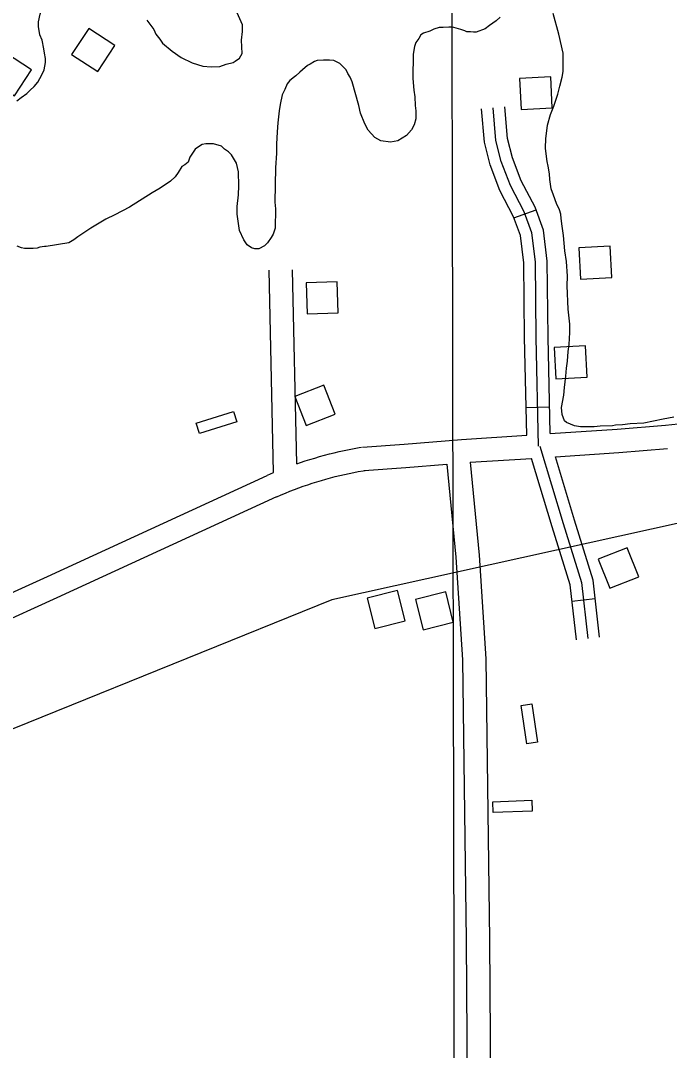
# Model space of a CAD drawing. Extents: x 3329297 to 3367176, y 649250 to 674653.
# Drawn here: x 3353911 to 3354742, y 655536 to 656858 of the extents above; entities that cross this region are included whole.
import ezdxf

# ---------------------------------------------------------------- set-up
doc = ezdxf.new("R2010")
doc.units = 0
for name, color, linetype in [('V-BLDG-OTLN', 7, 'Continuous'), ('V-GRID-MAJR', 7, 'Continuous'), ('V-ROAD-CNTR', 7, 'Continuous'), ('V-SITE-VEGE', 7, 'Continuous'), ('V-TOPO-SHOR', 7, 'Continuous')]:
    doc.layers.add(name, color=color, linetype=linetype)

msp = doc.modelspace()

# ---------------------------------------------------------------- linework, layer by layer
at = {"layer": 'V-BLDG-OTLN'}
for points in [[(3353998.2, 656847.6), (3353976.2, 656814.2), (3354009.6, 656792.2), (3354031.6, 656825.6)], [(3353891.5, 656816.4), (3353869.5, 656783), (3353902.9, 656761), (3353924.9, 656794.4)], [(3354550.3, 656783.4), (3354552.5, 656743.4), (3354592.4, 656745.6), (3354590.3, 656785.5)], [(3354626.6, 656566), (3354628.7, 656526), (3354668.7, 656528.2), (3354666.5, 656568.2)], [(3354278, 656481.2), (3354317.9, 656482.5), (3354316.7, 656522.5), (3354276.7, 656521.2)], [(3354594.9, 656438.1), (3354597, 656398.1), (3354637, 656400.3), (3354634.8, 656440.3)], [(3354262.2, 656375.3), (3354276.7, 656338), (3354314, 656352.6), (3354299.4, 656389.8)], [(3354135.9, 656341.3), (3354183.7, 656356.2), (3354187.8, 656342.8), (3354140.1, 656328)], [(3354651.4, 656166.5), (3354666.3, 656129.3), (3354703.4, 656144.2), (3354688.5, 656181.4)], [(3354394, 656126.3), (3354355.2, 656116.5), (3354365, 656077.7), (3354403.8, 656087.5)], [(3354455.7, 656124.7), (3354416.9, 656115), (3354426.7, 656076.2), (3354465.5, 656085.9)], [(3354559.8, 655929.6), (3354552.3, 655979.1), (3354566.2, 655981.1), (3354573.6, 655931.7)], [(3354516, 655855.5), (3354566, 655857.4), (3354566.5, 655843.4), (3354516.6, 655841.5)]]:
    msp.add_lwpolyline(points, close=True, dxfattribs=at)
at = {"layer": 'V-GRID-MAJR'}
msp.add_spline([(3354468.6, 654671.8), (3354456.2, 660730.1), (3354443.9, 666791.6), (3354431.5, 672853), (3354431.5, 672856)], degree=3, dxfattribs=at)
at = {"layer": 'V-ROAD-CNTR'}
for p, q in [((3354543.2, 656604.7), (3354571.5, 656614.9)), ((3354558.8, 656361.3), (3354588.8, 656362)), ((3354617.6, 656112.7), (3354647.4, 656116.1))]:
    msp.add_line(p, q, dxfattribs=at)
for points in [[(3354559.6, 656325.7), (3354556.9, 656450.9), (3354555.8, 656547), (3354551.5, 656581.8), (3354542.8, 656606), (3354525, 656639.8), (3354512.6, 656672.4), (3354505.3, 656701.4), (3354501.5, 656744.5)], [(3354574.9, 656311.7), (3354571.9, 656451.1), (3354570.7, 656548), (3354566.2, 656585.3), (3354556.5, 656612.1), (3354538.7, 656646), (3354527, 656676.9), (3354520.1, 656703.9), (3354516.5, 656745.8)], [(3354589.5, 656327.7), (3354586.9, 656451.3), (3354585.7, 656549), (3354580.9, 656588.8), (3354570.3, 656618.2), (3354552.4, 656652.2), (3354541.3, 656681.4), (3354535, 656706.4), (3354531.4, 656747.1)], [(3354235.1, 656277.7), (3354229.4, 656537.4)], [(3354264.8, 656289), (3354259.4, 656538)], [(3354737.5, 656338.7), (3354745.6, 656339.4), (3354753.7, 656340.1), (3354761.8, 656340.9), (3354769.8, 656341.8), (3354777.9, 656342.7), (3354785.9, 656343.7), (3354793.9, 656344.9), (3354801.9, 656346), (3354809.9, 656347.3), (3354817.9, 656348.6), (3354825.9, 656350.1), (3354833.8, 656351.6), (3354841.8, 656353.1), (3354849.7, 656354.8), (3354857.6, 656356.5), (3354865.5, 656358.3), (3354873.4, 656360.2), (3354881.2, 656362.1), (3354889.1, 656364.2), (3354896.9, 656366.3), (3354897.8, 656366.5)], [(3354589.5, 656327.7), (3354675.4, 656333.3), (3354737.4, 656338.7)], [(3354349.1, 656310.4), (3354402.4, 656314.1), (3354476.1, 656320.2), (3354559.6, 656325.7)], [(3354576.5, 656311.8), (3354606.5, 656212.4), (3354630, 656136.7), (3354638.1, 656064.7)], [(3354264.8, 656289), (3354269.4, 656290.6), (3354275.5, 656292.6), (3354281.7, 656294.6), (3354287.9, 656296.4), (3354294.1, 656298.2), (3354300.4, 656299.9), (3354306.6, 656301.6), (3354312.9, 656303.1), (3354319.2, 656304.6), (3354325.5, 656306), (3354331.9, 656307.3), (3354338.2, 656308.5), (3354344.6, 656309.7), (3354347.6, 656310.2)], [(3354596.3, 656298.1), (3354677.7, 656303.4), (3354740, 656308.8)], [(3354351.2, 656280.4), (3354404.7, 656284.1), (3354457.1, 656288.5)], [(3354457.1, 656288.5), (3354468.9, 656169.2), (3354477.3, 656037.5), (3354482, 655678.1), (3354483.2, 655490.3)], [(3354487, 656290.9), (3354565.6, 656296)], [(3354487, 656290.9), (3354498.8, 656171.6), (3354507.3, 656038.6), (3354512, 655678.4), (3354513.2, 655490.5)], [(3354623.2, 656063), (3354615.2, 656133.6), (3354592.2, 656208), (3354565.6, 656296)], [(3354653, 656066.4), (3354644.7, 656139.8), (3354620.9, 656216.8), (3354596.3, 656298.1)], [(3353574.3, 655987.6), (3353626.5, 656000.9), (3353697.5, 656031.9), (3353945.3, 656144.6), (3354226.9, 656274.1)], [(3354227.2, 656274.3), (3354235.1, 656277.7)], [(3354239.1, 656246.7), (3354244.8, 656249.2), (3354250.4, 656251.5), (3354256, 656253.8), (3354261.7, 656256), (3354267.4, 656258.1), (3354273.2, 656260.2), (3354278.9, 656262.2), (3354284.7, 656264.1), (3354290.5, 656265.9), (3354296.4, 656267.7), (3354302.2, 656269.3), (3354308.1, 656271), (3354314, 656272.5), (3354319.9, 656274), (3354325.8, 656275.3), (3354331.8, 656276.7), (3354337.8, 656277.9), (3354343.7, 656279), (3354349.8, 656280.1), (3354352.6, 656280.6)], [(3353581.7, 655958.5), (3353636.2, 655972.5), (3353709.7, 656004.5), (3353957.8, 656117.3), (3354239.4, 656246.9)]]:
    msp.add_lwpolyline(points, dxfattribs=at)
at = {"layer": 'V-SITE-VEGE'}
for points in [[(3353905.7, 656754.6), (3353911.5, 656759.1), (3353918.9, 656764.1), (3353922.9, 656768.5), (3353928.1, 656773), (3353932.7, 656778.6), (3353938, 656788.1), (3353940.9, 656794.3), (3353942.7, 656803.9), (3353942.8, 656809), (3353941.2, 656815.8), (3353940.7, 656821.5), (3353938.6, 656832.3), (3353935.3, 656839.1), (3353933.8, 656849.9), (3353933.9, 656856.1), (3353935.7, 656865.7), (3353937.5, 656871.4), (3353943.3, 656876.9)], [(3354072.6, 656858), (3354081.5, 656846), (3354084.3, 656840.2), (3354089.3, 656833.9), (3354092.6, 656828.8), (3354104.9, 656818.4), (3354116.7, 656810.3), (3354130.7, 656803.3), (3354144.2, 656799.1), (3354155, 656798.4), (3354166.3, 656798.8), (3354174.3, 656801.5), (3354183.4, 656803.6), (3354185.7, 656805.3), (3354191.4, 656809.2), (3354194.9, 656815.4), (3354194, 656832.4), (3354195.3, 656843.7), (3354195.4, 656852.2), (3354188.3, 656867.5)], [(3354610.6, 656411.6), (3354611.9, 656420.6), (3354612.6, 656433), (3354613.9, 656442.1), (3354614.7, 656457.4), (3354614.8, 656468.1), (3354612.9, 656487.4), (3354611.6, 656517.4), (3354611.8, 656529.9), (3354610.4, 656548.6), (3354608.3, 656562.2), (3354606.9, 656582), (3354604.9, 656594), (3354603.9, 656603.6), (3354603.4, 656609.3), (3354601.8, 656615), (3354597.9, 656623), (3354594.1, 656633.8), (3354590.9, 656641.7), (3354589.3, 656653.7), (3354588.9, 656661), (3354587.3, 656670.7), (3354585.7, 656676.9), (3354584.7, 656686.6), (3354583.7, 656693.9), (3354583.9, 656706.4), (3354585.2, 656716), (3354586.4, 656723.3), (3354590, 656736.9), (3354594.2, 656747.6), (3354599.5, 656763.3), (3354601.9, 656773.5), (3354604.9, 656784.8), (3354606.2, 656792.1), (3354606.5, 656815.9), (3354600.7, 656840.3), (3354593.7, 656866.5)], [(3354525.7, 656861.9), (3354520.5, 656857.4), (3354511.9, 656851.3), (3354506.2, 656846.9), (3354494.8, 656842.5), (3354491.4, 656842.6), (3354487.5, 656843.2), (3354482.9, 656843.3), (3354480.1, 656844.4), (3354475.1, 656846.2), (3354466, 656848.6), (3354462.6, 656849.2), (3354459.8, 656849.3), (3354452.4, 656848.8), (3354447.4, 656848.9), (3354440.5, 656846.7), (3354435.4, 656844), (3354427.4, 656841.3), (3354424, 656839.1), (3354421.1, 656834.6), (3354417.6, 656829.5), (3354415.8, 656824.5), (3354414, 656814.3), (3354413.5, 656783.2), (3354415, 656768.4), (3354416, 656759.9), (3354416.4, 656748.6), (3354417.4, 656741.8), (3354417.3, 656731.6), (3354415.4, 656723.7), (3354412, 656717.5), (3354405.6, 656710.2), (3354394.2, 656703.1), (3354385.1, 656701.5), (3354372.7, 656703.4), (3354364.8, 656707.5), (3354356.5, 656717.2), (3354352, 656725.2), (3354346.6, 656738.9), (3354344.5, 656748.5), (3354335.9, 656779.2), (3354333.1, 656784.9), (3354330.4, 656789.5), (3354328.2, 656794.6), (3354322, 656800.4)], [(3354322, 656800.4), (3354319.8, 656802.7), (3354312.5, 656806.2), (3354306.9, 656806.9), (3354301.8, 656806.9), (3354298.9, 656807), (3354291, 656806.5), (3354287.6, 656804.9), (3354281.9, 656801.6), (3354278.4, 656799.9), (3354272.1, 656794.4), (3354268.7, 656791.6), (3354263.5, 656786.6), (3354261.8, 656785.5), (3354256.1, 656780.5), (3354252.6, 656776.5), (3354249.7, 656769.2), (3354246.2, 656762.5), (3354243.7, 656750.1), (3354242.4, 656741.6), (3354240.5, 656726.3), (3354239.8, 656715), (3354239, 656699.2), (3354238.8, 656687.3), (3354237.4, 656668.6), (3354236.7, 656624.5), (3354237.7, 656616), (3354237.3, 656591.1), (3354234.4, 656583.7), (3354232.1, 656579.2), (3354227.4, 656572.5), (3354223.4, 656568.6), (3354216, 656564.8), (3354210.9, 656564.8), (3354206.9, 656566), (3354201.3, 656570.1), (3354196.9, 656576.4), (3354191.4, 656588.4), (3354189.9, 656597.4), (3354188.4, 656609.3), (3354188.5, 656619), (3354189.9, 656634.2), (3354190.6, 656645.6), (3354190.3, 656663.7), (3354187.6, 656674.5), (3354181, 656685.3), (3354177.1, 656689.4), (3354172.1, 656692.8), (3354168.2, 656696.3), (3354158, 656699.3), (3354148.4, 656699.4), (3354143.3, 656698.4), (3354138.7, 656695.6), (3354134.7, 656692.8), (3354127.7, 656682.2), (3354125.4, 656676), (3354121.4, 656672.7), (3354117.4, 656670.4), (3354112.7, 656662.6), (3354108.7, 656657), (3354102.9, 656651.4), (3354089.8, 656642.6), (3354079.5, 656636.5), (3354050.3, 656618.2), (3354031.5, 656608.3), (3354020.1, 656602.8), (3354000.7, 656591.2), (3353984.1, 656580.2), (3353978.9, 656576.3), (3353972.6, 656572.4), (3353943.7, 656567.8), (3353941.4, 656567.8), (3353935.2, 656566.8), (3353931.8, 656565.7), (3353926.7, 656565.2), (3353915.9, 656565.4), (3353911.9, 656566), (3353906.3, 656568.3)], [(3354748.4, 656348.9), (3354734.7, 656346.3), (3354709.7, 656341), (3354692.2, 656340.1), (3354682.5, 656339.1), (3354673.5, 656338.7), (3354669.5, 656337.6), (3354653.6, 656337.3), (3354646.2, 656336.3), (3354628.7, 656336.5), (3354620.8, 656337.8), (3354610.7, 656341.9), (3354607.9, 656344.2), (3354605.2, 656352.2), (3354604.2, 656361.3), (3354607.2, 656377.1), (3354607.9, 656386.7), (3354609.9, 656401.4), (3354610.6, 656411.6)]]:
    msp.add_lwpolyline(points, dxfattribs=at)
at = {"layer": 'V-TOPO-SHOR'}
msp.add_lwpolyline([(3358035.6, 657703.8), (3357795.8, 657264.2), (3357704.4, 657197.4), (3357606.1, 657021.7), (3357548.6, 656880.1), (3357544.2, 656689.3), (3357542.2, 656486), (3357518.2, 656436.7), (3357429.4, 656338.1), (3357181.5, 656275.1), (3356931.2, 656244.1), (3356551, 656148.2), (3356305.7, 656036), (3356185.3, 656026.8), (3356079.4, 656018.9), (3355534.9, 656191.2), (3355219.3, 656284.2), (3355108.6, 656290.9), (3354841.4, 656232.1), (3354309.6, 656114.5), (3353751.5, 655888.6)], dxfattribs=at)

doc.saveas('drawing.dxf')
